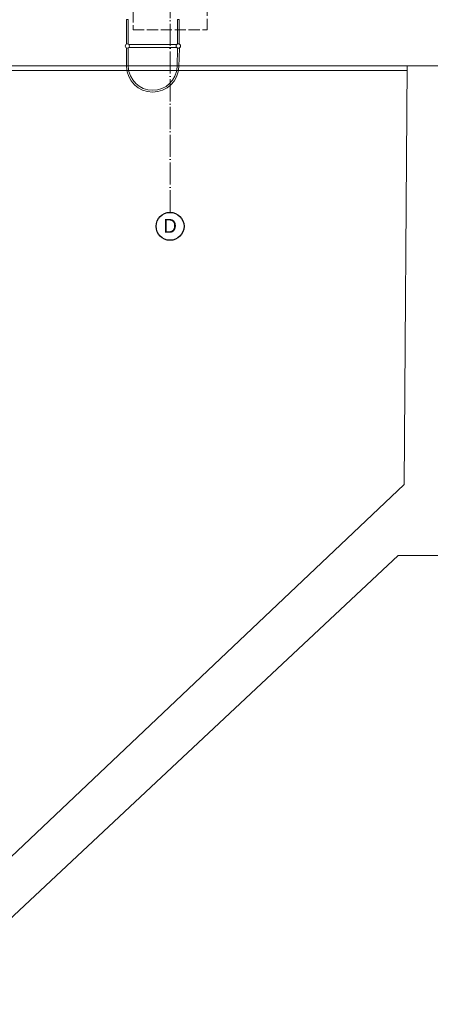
# Model space of a CAD drawing. Header units: millimetres. Extents: x -300186 to 535068, y -28581 to 763298.
# Tile 397 of 405: x 151255 to 155690, y 367834 to 378483. Entities that reach past the tile are written whole.
import ezdxf
from ezdxf.enums import TextEntityAlignment as Align

# ---------------------------------------------------------------- set-up
doc = ezdxf.new("R2010")
doc.units = ezdxf.units.MM
doc.header["$LTSCALE"] = 10
doc.linetypes.add('ACAD_ISO02W100', pattern=[15, 12, -3])
doc.linetypes.add('ACAD_ISO04W100', pattern=[30, 24, -3, 0, -3])
for name, color, linetype, lineweight in [('koty', 6, 'Continuous', 9), ('NS_tenka', 252, 'Continuous', 18), ('NS_tlusta', 252, 'Continuous', 18), ('tenka', 6, 'Continuous', 9), ('tlusta', 252, 'Continuous', 15)]:
    doc.layers.add(name, color=color, linetype=linetype, lineweight=lineweight)
doc.layers.add('popisky', color=6, linetype='Continuous')
doc.styles.add('laplan N', font='txt')

# ---------------------------------------------------------------- blocks, each defined once
blk = doc.blocks.new('skelet')
at = {"layer": 'popisky', "linetype": 'ByBlock'}
blk.add_circle((0, 0), 3.02, dxfattribs=at)
at = {"layer": 'popisky', "linetype": 'ByBlock', "style": 'laplan N'}
blk.add_attdef('OZNACENI', text='', height=3, dxfattribs=at).set_placement((0, 0.1), align=Align.MIDDLE_CENTER)
blk = doc.blocks.new('podklad')
at = {"layer": 'koty', "color": 252}
blk.add_line((148082, 456426), (148705, 456426), dxfattribs=at)
at = {"layer": 'NS_tenka', "color": 252}
for p, q in [((137201, 456426), (148082, 456426)), ((137251, 456376), (148082, 456376))]:
    blk.add_line(p, q, dxfattribs=at)
at = {"layer": 'NS_tlusta', "color": 252}
for p, q in [((145589, 456656), (145076, 456656)), ((145589, 456626), (145076, 456626))]:
    blk.add_line(p, q, dxfattribs=at)
at = {"layer": 'NS_tlusta', "color": 252, "linetype": 'ACAD_ISO02W100'}
blk.add_lwpolyline([(145120, 456816), (145920, 456816), (145920, 457616), (145120, 457616)], close=True, dxfattribs=at)
at = {"layer": 'NS_tlusta', "color": 252}
for points in [[(145069, 456661), (145069, 456926), (145049, 456926), (145049, 456661)], [(145619, 456664), (145619, 456926), (145599, 456926), (145599, 456664)]]:
    blk.add_lwpolyline(points, dxfattribs=at)
for points in [[(145049, 456621), (145049, 456418, 0.969207), (145616, 456416), (145621, 456619)], [(145069, 456621), (145069, 456418, 0.968555), (145596, 456416), (145601, 456617)]]:
    blk.add_lwpolyline(points, format="xyb", dxfattribs=at)
for centre, radius in [((145059, 456641), 22.5), ((145609, 456641), 25)]:
    blk.add_circle(centre, radius, dxfattribs=at)
at = {"layer": 'tenka', "color": 252}
for p, q in [((148048, 451900), (148082, 456426)), ((134782, 439317), (148048, 451900)), ((147984, 451130), (135120, 439073)), ((147984, 451130), (151039, 451130))]:
    blk.add_line(p, q, dxfattribs=at)
at = {"layer": 'tlusta', "color": 252, "linetype": 'ACAD_ISO04W100'}
blk.add_line((145520, 454842), (145520, 467745), dxfattribs=at)
at = {"layer": 'tlusta', "color": 252, "xscale": 50, "yscale": 50, "zscale": 50}
blk.add_blockref('skelet', (145520, 454691), dxfattribs=at).add_auto_attribs({'OZNACENI': 'D'})

msp = doc.modelspace()

# ---------------------------------------------------------------- block references
at = {"layer": 'popisky', "lineweight": -3}
msp.add_blockref('podklad', (7359.275, -78443.138), dxfattribs=at)

doc.saveas('drawing.dxf')
